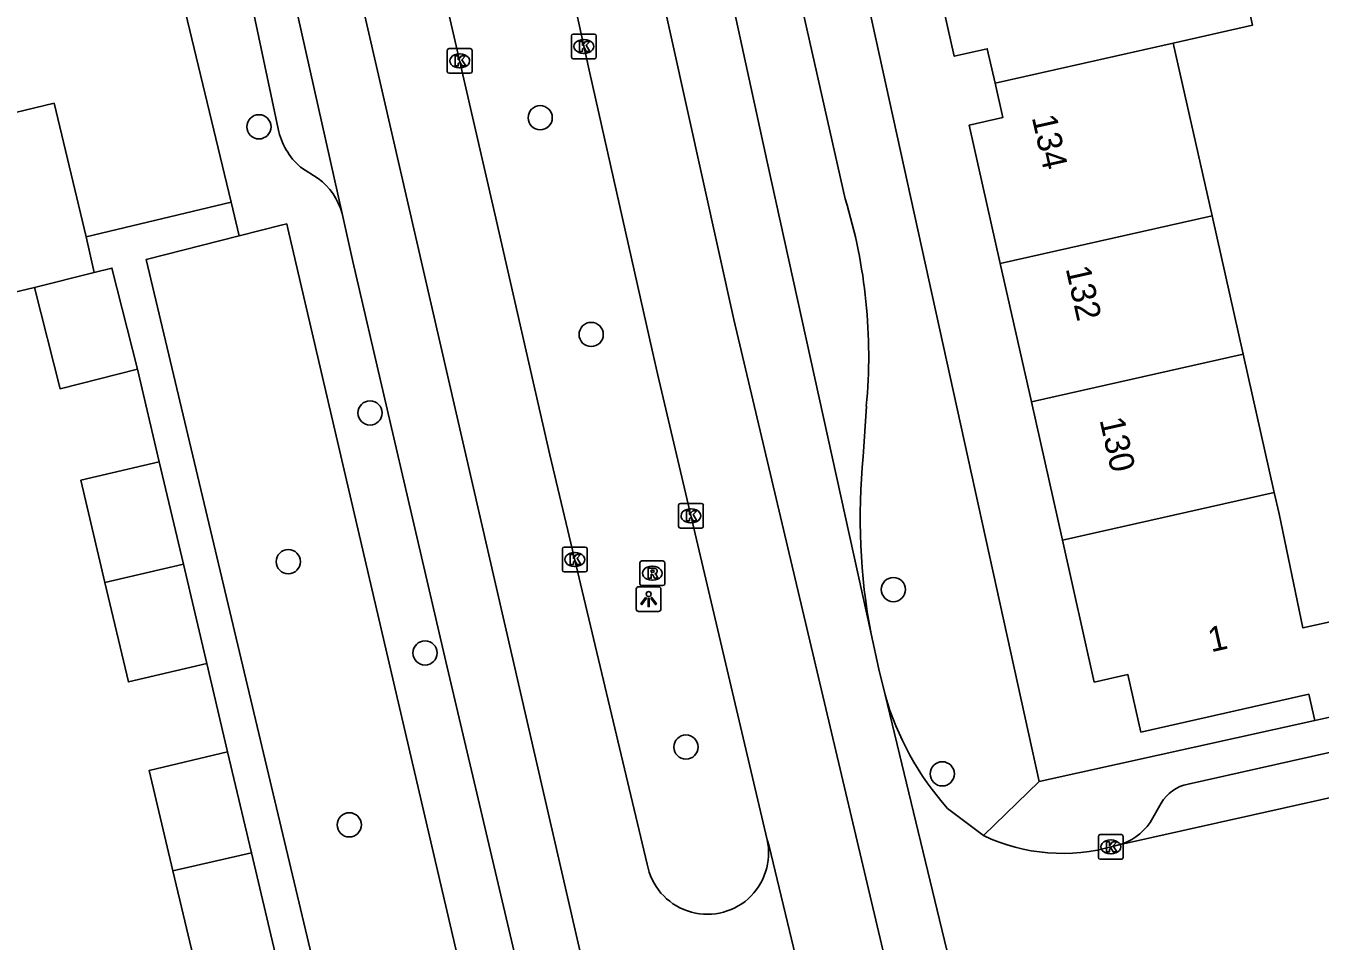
# Model space of a CAD drawing. Extents: x 158474 to 159560, y 388525 to 389605.
# Drawn here: x 159232.9 to 159285.1, y 388887.5 to 388924.4 of the extents above; entities that cross this region are included whole.
import ezdxf

# ---------------------------------------------------------------- set-up
doc = ezdxf.new("R2010")
doc.units = 0
for name, color, linetype in [('IMGEO_Boom', 7, 'Continuous'), ('IMGEO_Kolk', 7, 'Continuous'), ('IMGEO_Lichtpunt', 7, 'Continuous'), ('IMGEO_Pand', 7, 'Continuous'), ('IMGEO_Pand_nummerreeks', 7, 'Continuous'), ('IMGEO_Rijbaan_lokaal_gesloten', 7, 'Continuous'), ('IMGEO_Rijbaan_lokaal_open', 7, 'Continuous'), ('IMGEO_Rioolput', 7, 'Continuous'), ('IMGEO_Voetpad_open', 7, 'Continuous')]:
    doc.layers.add(name, color=color, linetype=linetype)

msp = doc.modelspace()

# ---------------------------------------------------------------- linework, layer by layer
at = {"layer": 'IMGEO_Boom'}
for centre in [(159253.615, 388920.689), (159242.261, 388920.324), (159255.672, 388911.944), (159246.748, 388908.777), (159243.444, 388902.774), (159267.871, 388901.649), (159248.967, 388899.091), (159259.496, 388895.292), (159269.843, 388894.212), (159245.908, 388892.154)]:
    msp.add_circle(centre, 0.489, dxfattribs=at)
at = {"layer": 'IMGEO_Kolk'}
for p, q in [((159254.95, 388924.068), (159255.802, 388924.068)), ((159254.875, 388923.142), (159254.875, 388923.994)), ((159255.363, 388923.848), (159255.388, 388923.848)), ((159255.876, 388923.994), (159255.876, 388923.142)), ((159249.865, 388922.557), (159249.865, 388923.409)), ((159249.94, 388923.483), (159250.792, 388923.483)), ((159250.353, 388923.263), (159250.378, 388923.263)), ((159250.866, 388923.409), (159250.866, 388922.557)), ((159255.802, 388923.068), (159254.95, 388923.068)), ((159255.386, 388923.288), (159255.361, 388923.288)), ((159250.376, 388922.703), (159250.351, 388922.703)), ((159250.792, 388922.483), (159249.94, 388922.483)), ((159259.198, 388904.199), (159259.198, 388905.051)), ((159259.273, 388905.125), (159260.125, 388905.125)), ((159259.686, 388904.905), (159259.711, 388904.905)), ((159260.199, 388905.051), (159260.199, 388904.199)), ((159259.709, 388904.345), (159259.684, 388904.345)), ((159260.125, 388904.125), (159259.273, 388904.125)), ((159254.509, 388902.436), (159254.509, 388903.288)), ((159254.584, 388903.362), (159255.436, 388903.362)), ((159255.51, 388903.288), (159255.51, 388902.436)), ((159254.997, 388903.142), (159255.022, 388903.142)), ((159255.436, 388902.362), (159254.584, 388902.362)), ((159255.02, 388902.582), (159254.995, 388902.582)), ((159276.146, 388890.837), (159276.146, 388891.689)), ((159276.221, 388891.763), (159277.073, 388891.763)), ((159277.147, 388891.689), (159277.147, 388890.837)), ((159276.634, 388891.543), (159276.659, 388891.543)), ((159277.073, 388890.763), (159276.221, 388890.763)), ((159276.657, 388890.983), (159276.632, 388890.983))]:
    msp.add_line(p, q, dxfattribs=at)
for points in [[(159254.95, 388924.068), (159255.802, 388924.068)], [(159254.875, 388923.142), (159254.875, 388923.994)], [(159255.196, 388923.768), (159255.319, 388923.768), (159255.319, 388923.617), (159255.449, 388923.768), (159255.613, 388923.768), (159255.467, 388923.617), (159255.62, 388923.368), (159255.468, 388923.368), (159255.383, 388923.532), (159255.319, 388923.465), (159255.319, 388923.368), (159255.196, 388923.368), (159255.196, 388923.768)], [(159255.876, 388923.994), (159255.876, 388923.142)], [(159249.865, 388922.557), (159249.865, 388923.409)], [(159249.94, 388923.483), (159250.792, 388923.483)], [(159250.186, 388923.183), (159250.309, 388923.183), (159250.309, 388923.032), (159250.439, 388923.183), (159250.603, 388923.183), (159250.457, 388923.032), (159250.61, 388922.783), (159250.458, 388922.783), (159250.373, 388922.947), (159250.309, 388922.88), (159250.309, 388922.783), (159250.186, 388922.783), (159250.186, 388923.183)], [(159250.866, 388923.409), (159250.866, 388922.557)], [(159255.802, 388923.068), (159254.95, 388923.068)], [(159250.792, 388922.483), (159249.94, 388922.483)], [(159259.198, 388904.199), (159259.198, 388905.051)], [(159259.273, 388905.125), (159260.125, 388905.125)], [(159259.519, 388904.825), (159259.642, 388904.825), (159259.642, 388904.674), (159259.772, 388904.825), (159259.936, 388904.825), (159259.79, 388904.674), (159259.943, 388904.425), (159259.791, 388904.425), (159259.706, 388904.589), (159259.642, 388904.522), (159259.642, 388904.425), (159259.519, 388904.425), (159259.519, 388904.825)], [(159260.199, 388905.051), (159260.199, 388904.199)], [(159260.125, 388904.125), (159259.273, 388904.125)], [(159254.509, 388902.436), (159254.509, 388903.288)], [(159254.584, 388903.362), (159255.436, 388903.362)], [(159255.51, 388903.288), (159255.51, 388902.436)], [(159254.83, 388903.062), (159254.953, 388903.062), (159254.953, 388902.911), (159255.083, 388903.062), (159255.247, 388903.062), (159255.101, 388902.911), (159255.254, 388902.662), (159255.102, 388902.662), (159255.017, 388902.826), (159254.953, 388902.759), (159254.953, 388902.662), (159254.83, 388902.662), (159254.83, 388903.062)], [(159255.436, 388902.362), (159254.584, 388902.362)], [(159276.146, 388890.837), (159276.146, 388891.689)], [(159276.221, 388891.763), (159277.073, 388891.763)], [(159277.147, 388891.689), (159277.147, 388890.837)], [(159276.467, 388891.463), (159276.59, 388891.463), (159276.59, 388891.312), (159276.72, 388891.463), (159276.884, 388891.463), (159276.738, 388891.312), (159276.891, 388891.063), (159276.739, 388891.063), (159276.654, 388891.227), (159276.59, 388891.16), (159276.59, 388891.063), (159276.467, 388891.063), (159276.467, 388891.463)], [(159277.073, 388890.763), (159276.221, 388890.763)]]:
    msp.add_lwpolyline(points, dxfattribs=at)
for centre, start, end in [((159254.952, 388923.992), 91.552, 178.448), ((159254.952, 388923.992), 91.552, 178.448), ((159255.8, 388923.992), 1.552, 88.448), ((159255.8, 388923.992), 1.552, 88.448), ((159249.942, 388923.407), 91.552, 178.448), ((159249.942, 388923.407), 91.552, 178.448), ((159250.79, 388923.407), 1.552, 88.448), ((159250.79, 388923.407), 1.552, 88.448), ((159254.952, 388923.144), 181.552, 268.448), ((159254.952, 388923.144), 181.552, 268.448), ((159255.8, 388923.144), 271.552, 358.448), ((159255.8, 388923.144), 271.552, 358.448), ((159249.942, 388922.559), 181.552, 268.448), ((159249.942, 388922.559), 181.552, 268.448), ((159250.79, 388922.559), 271.552, 358.448), ((159250.79, 388922.559), 271.552, 358.448), ((159259.275, 388905.049), 91.552, 178.448), ((159259.275, 388905.049), 91.552, 178.448), ((159260.123, 388905.049), 1.552, 88.448), ((159260.123, 388905.049), 1.552, 88.448), ((159259.275, 388904.201), 181.552, 268.448), ((159259.275, 388904.201), 181.552, 268.448), ((159260.123, 388904.201), 271.552, 358.448), ((159260.123, 388904.201), 271.552, 358.448), ((159254.586, 388903.286), 91.552, 178.448), ((159254.586, 388903.286), 91.552, 178.448), ((159255.434, 388903.286), 1.552, 88.448), ((159255.434, 388903.286), 1.552, 88.448), ((159254.586, 388902.438), 181.552, 268.448), ((159254.586, 388902.438), 181.552, 268.448), ((159255.434, 388902.438), 271.552, 358.448), ((159255.434, 388902.438), 271.552, 358.448), ((159276.223, 388891.687), 91.552, 178.448), ((159276.223, 388891.687), 91.552, 178.448), ((159277.071, 388891.687), 1.552, 88.448), ((159277.071, 388891.687), 1.552, 88.448), ((159276.223, 388890.839), 181.552, 268.448), ((159276.223, 388890.839), 181.552, 268.448), ((159277.071, 388890.839), 271.552, 358.448), ((159277.071, 388890.839), 271.552, 358.448)]:
    msp.add_arc(centre, 0.0765, start, end, dxfattribs=at)
for centre, major_axis, ratio, start_param, end_param in [((159255.362, 388923.568), (-0.387, 0.002), 0.722429, 4.712389, 7.853982), ((159255.387, 388923.568), (-0.39, 0.002), 0.717154, 1.570796, 4.712389), ((159250.352, 388922.983), (-0.387, 0.002), 0.722429, 4.712389, 7.853982), ((159250.377, 388922.983), (-0.39, 0.002), 0.717154, 1.570796, 4.712389), ((159259.685, 388904.625), (-0.387, 0.002), 0.722429, 4.712389, 7.853982), ((159259.71, 388904.625), (-0.39, 0.002), 0.717154, 1.570796, 4.712389), ((159254.996, 388902.862), (-0.387, 0.002), 0.722429, 4.712389, 7.853982), ((159255.021, 388902.862), (-0.39, 0.002), 0.717154, 1.570796, 4.712389), ((159276.633, 388891.263), (-0.387, 0.002), 0.722429, 4.712389, 7.853982), ((159276.658, 388891.263), (-0.39, 0.002), 0.717154, 1.570796, 4.712389)]:
    msp.add_ellipse(centre, major_axis=major_axis, ratio=ratio, start_param=start_param, end_param=end_param, dxfattribs=at)
at = {"layer": 'IMGEO_Lichtpunt'}
for p, q in [((159257.493, 388901.669), (159257.493, 388900.862)), ((159257.493, 388901.669), (159257.493, 388900.862)), ((159258.395, 388901.764), (159257.587, 388901.764)), ((159258.395, 388901.764), (159257.587, 388901.764)), ((159258.489, 388900.862), (159258.489, 388901.669)), ((159258.489, 388900.862), (159258.489, 388901.669)), ((159257.587, 388900.768), (159258.395, 388900.768)), ((159257.587, 388900.768), (159258.395, 388900.768))]:
    msp.add_line(p, q, dxfattribs=at)
for points in [[(159257.867, 388901.333), (159257.906, 388901.305), (159257.718, 388901.043), (159257.68, 388901.07), (159257.867, 388901.333)], [(159257.969, 388901.285), (159258.016, 388901.285), (159258.016, 388900.963), (159257.969, 388900.963), (159257.969, 388901.285)], [(159258.079, 388901.305), (159258.117, 388901.332), (159258.304, 388901.07), (159258.265, 388901.042), (159258.079, 388901.305)]]:
    msp.add_lwpolyline(points, dxfattribs=at)
msp.add_circle((159257.992, 388901.467), 0.0994, dxfattribs=at)
for centre, start, end in [((159257.587, 388901.669), 90, 180), ((159257.587, 388901.669), 90, 180), ((159258.395, 388901.669), 0, 90), ((159258.395, 388901.669), 0, 90), ((159257.587, 388900.862), 180, 270), ((159257.587, 388900.862), 180, 270), ((159258.395, 388900.862), 270, 0), ((159258.395, 388900.862), 270, 360)]:
    msp.add_arc(centre, 0.0946, start, end, dxfattribs=at)
at = {"layer": 'IMGEO_Pand'}
for points in [[(159277.59, 388930.732), (159280.807, 388931.457), (159282.362, 388924.424), (159279.169, 388923.704)], [(159271.973, 388922.082), (159271.66, 388923.472), (159270.327, 388923.172), (159269.059, 388928.817)], [(159238.578, 388927.94), (159239.028, 388926.067), (159241.138, 388917.287)], [(159279.169, 388923.704), (159271.973, 388922.082)], [(159279.169, 388923.704), (159280.734, 388916.733)], [(159272.186, 388914.812), (159270.932, 388920.393), (159272.284, 388920.697), (159271.973, 388922.082)], [(159232.197, 388920.849), (159232.435, 388920.906), (159233.99, 388921.276), (159235.288, 388915.88)], [(159241.138, 388917.287), (159235.288, 388915.88)], [(159272.186, 388914.812), (159280.734, 388916.733)], [(159280.734, 388916.733), (159281.989, 388911.149)], [(159273.44, 388909.228), (159272.186, 388914.812)], [(159235.608, 388914.444), (159233.201, 388913.837)], [(159235.608, 388914.444), (159236.324, 388914.625), (159237.355, 388910.544)], [(159237.355, 388910.544), (159234.232, 388909.755), (159233.201, 388913.837)], [(159273.44, 388909.228), (159281.989, 388911.149)], [(159281.989, 388911.149), (159283.243, 388905.564)], [(159274.694, 388903.644), (159273.44, 388909.228)], [(159236.046, 388901.938), (159235.074, 388906.06), (159238.237, 388906.806)], [(159238.237, 388906.806), (159239.212, 388902.671)], [(159283.243, 388905.564), (159274.694, 388903.644)], [(159283.243, 388905.564), (159283.436, 388904.705), (159284.402, 388900.104), (159287.586, 388900.808), (159288.396, 388897.146)], [(159284.881, 388896.367), (159284.643, 388897.421), (159277.862, 388895.897), (159277.34, 388898.22), (159275.981, 388897.915), (159274.694, 388903.644)], [(159236.046, 388901.938), (159239.212, 388902.671)], [(159239.212, 388902.671), (159240.156, 388898.669)], [(159240.156, 388898.669), (159236.993, 388897.923), (159236.046, 388901.938)], [(159288.396, 388897.146), (159284.881, 388896.367)], [(159238.792, 388890.294), (159237.835, 388894.351), (159240.998, 388895.097)], [(159240.998, 388895.097), (159241.957, 388891.03)], [(159238.792, 388890.294), (159241.957, 388891.03)], [(159241.957, 388891.03), (159242.913, 388886.979)], [(159242.913, 388886.979), (159239.75, 388886.233), (159238.792, 388890.294)]]:
    msp.add_lwpolyline(points, dxfattribs=at)
at = {"layer": 'IMGEO_Rijbaan_lokaal_gesloten'}
for points in [[(159268.084, 388832.358), (159258.627, 388872.238), (159243.098, 388939.791), (159230.156, 389009.067), (159223.469, 389052.45)], [(159235.995, 389049.749), (159239.311, 389027.03), (159242.913, 389005.102), (159246.77, 388983.007), (159252.032, 388955.946), (159255.765, 388938.112), (159261.434, 388912.543), (159265.14, 388896.851), (159270.668, 388873.441), (159274.326, 388857.952), (159279.715, 388835.25)], [(159247.801, 388960.07), (159249.214, 388952.767), (159250.724, 388945.467), (159251.557, 388941.444), (159253.746, 388930.999), (159255.587, 388922.613), (159258.166, 388911.184), (159258.365, 388910.303), (159262.775, 388891.552)], [(159257.931, 388890.57), (159254.003, 388907.092), (159253.329, 388910.034), (159251.777, 388916.807), (159249.674, 388926.001), (159247.854, 388934.479), (159246.461, 388941.219), (159245.833, 388944.455), (159245.17, 388947.869), (159242.837, 388959.153)], [(159238.361, 388950.923), (159243.65, 388925.602), (159245.615, 388916.829)], [(159266.97, 388899.866), (159262.77, 388918.91), (159257.005, 388945.42), (159255.739, 388950.941)], [(159245.615, 388916.829), (159246.05, 388914.888), (159249.806, 388898.745), (159253.55, 388882.862), (159256.234, 388871.462)], [(159267.533, 388897.4), (159267.286, 388898.433), (159266.97, 388899.866)], [(159272.985, 388874.84), (159267.533, 388897.4)], [(159262.775, 388891.552), (159262.853, 388891.299), (159265.887, 388878.684)]]:
    msp.add_lwpolyline(points, dxfattribs=at)
msp.add_arc((159260.362, 388891.016), 2.472, 190.4058, 12.5141, dxfattribs=at)
at = {"layer": 'IMGEO_Rijbaan_lokaal_open'}
for points in [[(159261.002, 388939.257), (159265.925, 388917.415)], [(159235.288, 388915.88), (159235.608, 388914.444)], [(159233.201, 388913.837), (159210.941, 388908.552)], [(159266.779, 388909.048), (159266.649, 388907.017)], [(159294.57, 388895.28), (159276.919, 388891.329)], [(159270.058, 388892.817), (159271.514, 388891.72)], [(159276.765, 388891.295), (159276.919, 388891.329)]]:
    msp.add_lwpolyline(points, dxfattribs=at)
for centre, radius, start, end in [((159245.32, 388911.085), 21.555, 354.5777, 17.078), ((159291.602, 388904.554), 25.074, 174.3637, 190.7767), ((159278.9, 388900.676), 11.83, 196.0751, 221.63), ((159274.697, 388898.394), 7.394, 244.5027, 286.2428)]:
    msp.add_arc(centre, radius, start, end, dxfattribs=at)
at = {"layer": 'IMGEO_Rioolput'}
for p, q in [((159257.639, 388901.882), (159257.639, 388902.734)), ((159257.714, 388902.808), (159258.566, 388902.808)), ((159258.64, 388902.734), (159258.64, 388901.882)), ((159258.127, 388902.588), (159258.152, 388902.588)), ((159258.566, 388901.808), (159257.714, 388901.808)), ((159258.15, 388902.028), (159258.125, 388902.028))]:
    msp.add_line(p, q, dxfattribs=at)
for points in [[(159257.639, 388901.882), (159257.639, 388902.734)], [(159257.714, 388902.808), (159258.566, 388902.808)], [(159258.64, 388902.734), (159258.64, 388901.882)], [(159258.228, 388902.506), (159257.976, 388902.508), (159257.976, 388902.108)], [(159257.976, 388902.108), (159258.1, 388902.108), (159258.1, 388902.27), (159258.111, 388902.27)], [(159258.154, 388902.427), (159258.1, 388902.427), (159258.1, 388902.346)], [(159258.1, 388902.346), (159258.152, 388902.346)], [(159258.158, 388902.241), (159258.229, 388902.108), (159258.369, 388902.108), (159258.304, 388902.234)], [(159258.566, 388901.808), (159257.714, 388901.808)]]:
    msp.add_lwpolyline(points, dxfattribs=at)
for centre, radius, start, end in [((159257.716, 388902.732), 0.0765, 91.552, 178.448), ((159257.716, 388902.732), 0.0765, 91.552, 178.448), ((159258.564, 388902.732), 0.0765, 1.552, 88.448), ((159258.564, 388902.732), 0.0765, 1.552, 88.448), ((159258.11, 388902.217), 0.0533, 26.0293, 88.6989), ((159258.136, 388902.535), 0.19, 274.7715, 282.9687), ((159258.16, 388902.331), 0.0964, 77.0061, 93.1865), ((159258.174, 388902.388), 0.0378, 276.6634, 79.6772), ((159258.227, 388902.396), 0.109, 350.3612, 89.416), ((159258.225, 388902.396), 0.112, 277.5842, 350.9817), ((159258.209, 388902.181), 0.108, 29.5134, 73.7905), ((159257.716, 388901.884), 0.0765, 181.552, 268.448), ((159257.716, 388901.884), 0.0765, 181.552, 268.448), ((159258.564, 388901.884), 0.0765, 271.552, 358.448), ((159258.564, 388901.884), 0.0765, 271.552, 358.448)]:
    msp.add_arc(centre, radius, start, end, dxfattribs=at)
for centre, major_axis, ratio, start_param, end_param in [((159258.126, 388902.308), (-0.387, 0.002), 0.722429, 4.712389, 7.853982), ((159258.151, 388902.308), (-0.39, 0.002), 0.717154, 1.570796, 4.712389)]:
    msp.add_ellipse(centre, major_axis=major_axis, ratio=ratio, start_param=start_param, end_param=end_param, dxfattribs=at)
at = {"layer": 'IMGEO_Voetpad_open'}
for points in [[(159243.04, 388920.238), (159237.45, 388946.64)], [(159273.754, 388893.897), (159263.119, 388942.239)], [(159244.651, 388918.236), (159243.937, 388918.692)], [(159241.466, 388915.922), (159241.138, 388917.287)], [(159252.59, 388876.924), (159243.425, 388916.225), (159243.383, 388916.406), (159243.158, 388916.349), (159241.466, 388915.922)], [(159247.059, 388875.634), (159237.713, 388914.975), (159241.466, 388915.922)], [(159238.237, 388906.806), (159237.355, 388910.544)], [(159240.998, 388895.097), (159240.156, 388898.669)], [(159284.881, 388896.367), (159273.754, 388893.897)], [(159279.764, 388893.798), (159291.04, 388896.321)], [(159273.754, 388893.897), (159271.514, 388891.72)], [(159278.23, 388892.254), (159278.682, 388893.026)]]:
    msp.add_lwpolyline(points, dxfattribs=at)
for centre, radius, start, end in [((159245.805, 388920.809), 2.823, 191.6675, 228.5777), ((159243.125, 388916.157), 2.579, 15.1096, 53.7241), ((159280.09, 388892.197), 1.634, 101.5112, 149.5041), ((159276.399, 388893.457), 2.191, 283.7245, 326.6866)]:
    msp.add_arc(centre, radius, start, end, dxfattribs=at)

# ---------------------------------------------------------------- texts
at = {"layer": 'IMGEO_Pand_nummerreeks'}
for s, rotation, p in [('134', 282.6311, (159273.454, 388920.705)), ('132', 282.6311, (159274.821, 388914.606)), ('130', 282.6311, (159276.189, 388908.498)), ('1', 12.6665, (159280.696, 388899.116))]:
    msp.add_text(s, height=1, rotation=rotation, dxfattribs=at).set_placement(p)

doc.saveas('drawing.dxf')
